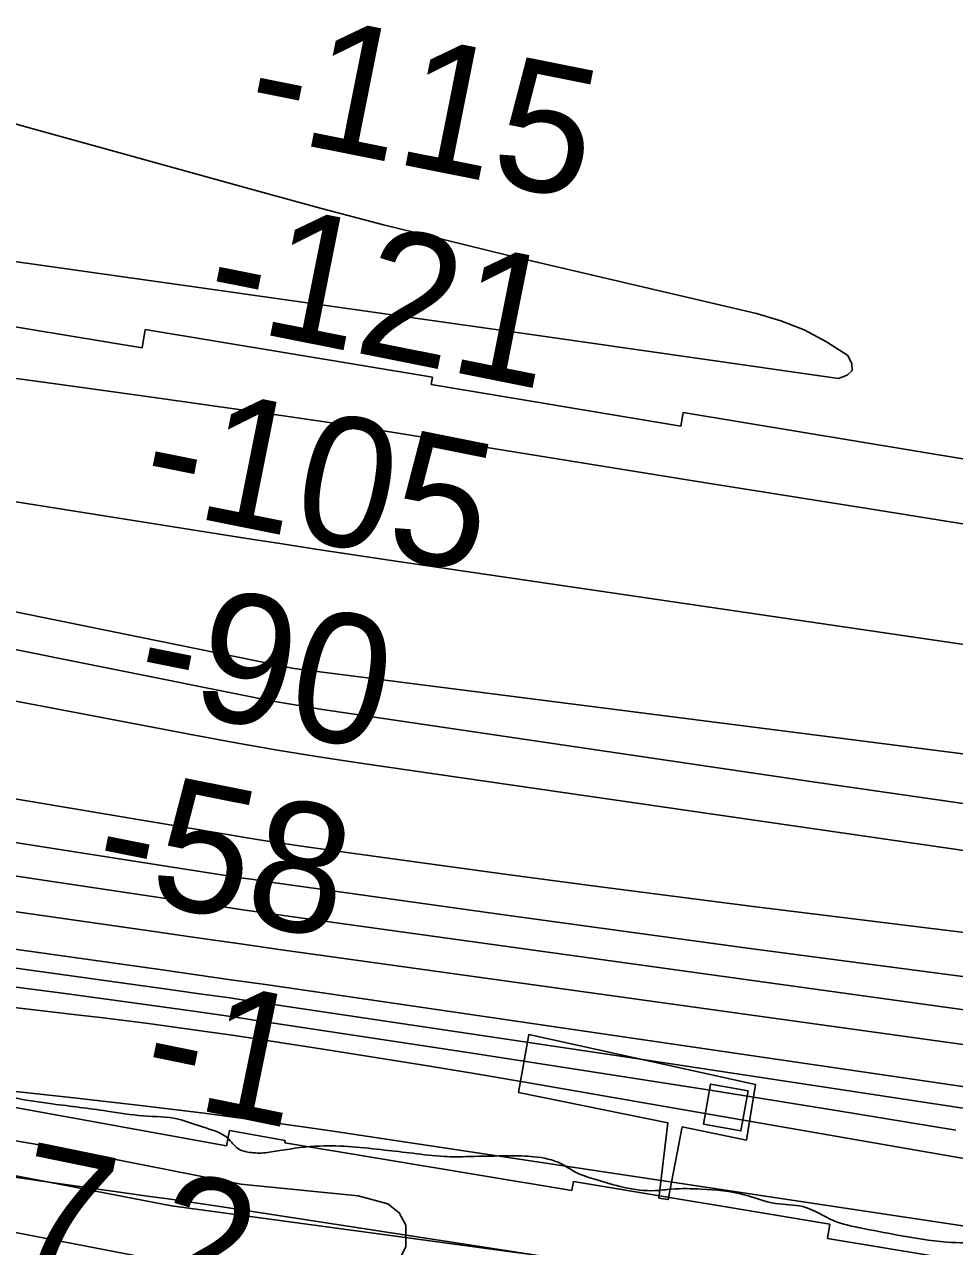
# Model space of a CAD drawing. Extents: x 3734862 to 3772949, y 391520 to 417239.
# Drawn here: x 3748274 to 3748755, y 403726 to 404358 of the extents above; entities that cross this region are included whole.
import ezdxf

# ---------------------------------------------------------------- set-up
doc = ezdxf.new("R2010")
doc.units = 0
for name, color, linetype in [('V-BLDG-OTLN', 7, 'Continuous'), ('V-CHAN-DOCK', 7, 'Continuous'), ('V-RIVR-EDGE', 7, 'Continuous'), ('V-RIVR-RANG', 7, 'Continuous'), ('V-RRAP-FSHR', 7, 'Continuous'), ('V-RRAP-RVMT', 7, 'Continuous'), ('V-SITE-VEGE', 7, 'Continuous'), ('V-TOPO-DPTH', 7, 'Continuous'), ('V-TOPO-MAJR', 7, 'Continuous'), ('V-TOPO-MINR', 7, 'Continuous'), ('V-TOPO-WATR', 7, 'Continuous')]:
    doc.layers.add(name, color=color, linetype=linetype)

msp = doc.modelspace()

# ---------------------------------------------------------------- linework, layer by layer
at = {"layer": 'V-BLDG-OTLN'}
msp.add_lwpolyline([(3748648.44, 403806.7), (3748644.71, 403786.02), (3748625.29, 403789.51), (3748629.02, 403810.2)], close=True, dxfattribs=at)
at = {"layer": 'V-CHAN-DOCK'}
msp.add_lwpolyline([(3748602.29, 403751.14), (3748606.93, 403790.22), (3748529.67, 403805.93), (3748534.99, 403835.79), (3748652.22, 403810.07), (3748647.64, 403781.25), (3748614.41, 403788.05), (3748607.18, 403750.46), (3748602.29, 403751.14)], dxfattribs=at)
at = {"layer": 'V-RIVR-EDGE'}
msp.add_spline([(3743293.35, 404868.11), (3743323.66, 404860.76), (3743346.3, 404858.28), (3743379.44, 404853.34), (3743405.31, 404846), (3743461.88, 404831.3), (3743501.07, 404815.03), (3743532.17, 404803.23), (3743554.39, 404794.68), (3743570.56, 404791), (3743591.99, 404789.33), (3743608.56, 404787.67), (3743623.11, 404785.21), (3743642.51, 404779.91), (3743665.54, 404773.38), (3743754.46, 404755.37), (3743775.88, 404750.46), (3743787.59, 404743.56), (3743806.56, 404731.79), (3743823.12, 404724.06), (3743854.64, 404713.47), (3743871.61, 404707.36), (3743894.23, 404697.6), (3743913.61, 404687.45), (3743935.83, 404677.69), (3743957.24, 404671.16), (3743969.37, 404670.32), (3743994.04, 404671.48), (3744006.98, 404671.04), (3744021.94, 404668.58), (3744046.99, 404661.24), (3744083.36, 404651.85), (3744107.2, 404645.32), (3744132.26, 404641.21), (3744163.79, 404636.28), (3744211.08, 404627.67), (3744243.41, 404620.72), (3744267.26, 404615), (3744300.8, 404605.61), (3744331.1, 404597.45), (3744358.58, 404587.68), (3744378.37, 404580.35), (3744415.54, 404566.11), (3744449.07, 404553.89), (3744477.36, 404545.33), (3744501.6, 404537.59), (3744520.19, 404531.48), (3744538.37, 404526.17), (3744566.65, 404515.19), (3744624.01, 404493.21), (3744650.26, 404478.59), (3744669.24, 404466), (3744673.66, 404457.5), (3744684.97, 404452.62), (3744691.83, 404445.73), (3744698.68, 404435.2), (3744707.56, 404430.32), (3744719.29, 404431.1), (3744724.96, 404433.11), (3744737.49, 404433.49), (3744745.98, 404431.44), (3744765.36, 404420.88), (3744785.14, 404405.87), (3744820.67, 404382.33), (3744830.37, 404379.88), (3744841.68, 404377.42), (3744853.81, 404374.56), (3744865.11, 404368.07), (3744872.78, 404361.98), (3744880.06, 404361.16), (3744903.51, 404359.08), (3744932.61, 404352.94), (3744944.72, 404347.65), (3744955.63, 404344.39), (3744974.61, 404334.23), (3744983.91, 404333.4), (3744995.24, 404333.78), (3745012.21, 404332.12), (3745022.32, 404329.67), (3745030.8, 404325.2), (3745039.29, 404324.77), (3745051.02, 404324.74), (3745074.87, 404324.68), (3745087.4, 404323.04), (3745109.63, 404318.13), (3745128.22, 404313.23), (3745160.16, 404309.51), (3745185.63, 404309.85), (3745207.88, 404311.01), (3745232.96, 404314.99), (3745247.11, 404315.77), (3745261.27, 404315.73), (3745274.6, 404312.46), (3745291.16, 404304.34), (3745304.09, 404298.64), (3745317.02, 404294.16), (3745333.59, 404292.91), (3745358.25, 404290.42), (3745387.76, 404284.69), (3745417.67, 404280.97), (3745454.05, 404273.2), (3745480.71, 404264.64), (3745507.78, 404255.28), (3745530.01, 404249.16), (3745550.22, 404245.47), (3745583.76, 404236.08), (3745619.72, 404227.91), (3745646, 404222.99), (3745654.89, 404220.94), (3745671.46, 404216.86), (3745683.58, 404211.98), (3745696.51, 404208.31), (3745719.14, 404203.4), (3745740.97, 404200.11), (3745764.41, 404195.2), (3745796.35, 404192.29), (3745832.72, 404185.73), (3745847.68, 404182.05), (3745861.81, 404175.95), (3745871.1, 404171.48), (3745887.67, 404168.21), (3745902.23, 404169.38), (3745918.02, 404175.41), (3745932.58, 404177.8), (3745945.93, 404177.77), (3745956.84, 404177.33), (3745971.79, 404172.85), (3746023.92, 404156.55), (3746042.51, 404154.07), (3746070.81, 404150.36), (3746091.43, 404149.91), (3746112.05, 404147.84), (3746132.67, 404145.36), (3746160.15, 404141.65), (3746177.13, 404139.18), (3746193.3, 404138.74), (3746209.48, 404138.3), (3746272.53, 404128.03), (3746296.38, 404124.33), (3746332.76, 404116.96), (3746353.37, 404112.87), (3746368.74, 404112.43), (3746375.61, 404112.41), (3746387.34, 404112.38), (3746403.1, 404109.91), (3746420.88, 404105.83), (3746440.27, 404098.1), (3746450.77, 404091.2), (3746455.2, 404083.91), (3746464.89, 404079.43), (3746485.5, 404070.89), (3746515.4, 404063.54), (3746551.78, 404056.57), (3746563.09, 404054.12), (3746573.59, 404048.43), (3746585.71, 404043.96), (3746610.37, 404041.06), (3746625.74, 404041.43), (3746635.85, 404041.41), (3746653.63, 404036.91), (3746669.39, 404034.45), (3746697.69, 404030.33), (3746728.81, 404025.4), (3746736.5, 404025.79), (3746744.18, 404026.58), (3746752.68, 404029.79), (3746761.58, 404030.98), (3746772.1, 404030.96), (3746781.8, 404028.91), (3746804.82, 404020.77), (3746855.35, 404010.53), (3746863.03, 404010.92), (3746880.43, 404015.73), (3746897.84, 404022.97), (3746904.71, 404024.16), (3746915.63, 404024.54), (3746934.62, 404019.23), (3746946.74, 404012.33), (3746956.03, 404007.86), (3746973, 404001.75), (3746991.59, 403997.66), (3746998.46, 403997.65), (3747003.31, 403997.23), (3747010.18, 403996), (3747017.85, 403989.91), (3747024.31, 403985.45), (3747029.97, 403985.44), (3747036.45, 403990.68), (3747040.91, 403992.28), (3747047.78, 403992.27), (3747054.65, 403992.25), (3747065.97, 403989.8), (3747084.96, 403984.9), (3747096.69, 403984.06), (3747106.39, 403984.03), (3747147.63, 403978.27), (3747177.54, 403976.58), (3747201.8, 403975.31), (3747217.98, 403974.46), (3747231.73, 403974.83), (3747241.83, 403974.8), (3747259.62, 403973.14), (3747333.59, 403961.64), (3747359.06, 403957.93), (3747384.94, 403958.27), (3747403.96, 403962.68), (3747410.83, 403962.66), (3747420.53, 403960.61), (3747433.46, 403957.75), (3747435.48, 403953.7), (3747437.08, 403948.85), (3747439.5, 403945.6), (3747444.35, 403943.17), (3747456.47, 403938.69), (3747480.31, 403932.56), (3747502.54, 403930.08), (3747511.84, 403928.04), (3747522.75, 403925.58), (3747535.68, 403923.13), (3747553.06, 403919.04), (3747578.52, 403912.51), (3747635.91, 403900.64), (3747669.86, 403893.28), (3747690.47, 403889.58), (3747709.47, 403885.9), (3747725.24, 403885.46), (3747740.61, 403885.82), (3747754.75, 403882.96), (3747766.87, 403879.29), (3747778.19, 403875.22), (3747787.48, 403872.77), (3747802.44, 403871.11), (3747819.02, 403870.67), (3747872.78, 403864.06), (3747906.34, 403860.34), (3747953.64, 403855.78), (3747986.38, 403851.65), (3748020.34, 403848.74), (3748057.53, 403842.58), (3748089.86, 403835.22), (3748115.32, 403831.92), (3748133.52, 403831.47), (3748147.26, 403829.42), (3748150.08, 403824.96), (3748152.48, 403814.44), (3748156.9, 403803.11), (3748167, 403798.23), (3748176.7, 403797.4), (3748186.41, 403796.97), (3748193.28, 403796.95), (3748205.02, 403803.39), (3748215.96, 403810.65), (3748222.84, 403813.86), (3748233.76, 403814.65), (3748239.83, 403814.23), (3748245.48, 403811.79), (3748251.14, 403808.94), (3748288.72, 403799.95), (3748317.02, 403796.24), (3748335.61, 403793.77), (3748353.8, 403792.11), (3748366.33, 403788.03), (3748379.26, 403782.34), (3748384.9, 403776.67), (3748389.75, 403775.04), (3748397.84, 403774.61), (3748406.33, 403775.8), (3748426.96, 403778.18), (3748460.52, 403776.07), (3748475.07, 403774.42), (3748491.24, 403772.76), (3748504.18, 403772.73), (3748524.81, 403773.09), (3748537.74, 403772.65), (3748551.89, 403768.97), (3748559.56, 403764.51), (3748568.45, 403761.25), (3748600.38, 403755.11), (3748608.87, 403755.89), (3748624.24, 403755.86), (3748646.47, 403752.97), (3748662.64, 403748.48), (3748676.78, 403746.83), (3748692.94, 403739.51), (3748706.28, 403735.84), (3748725.68, 403732.15), (3748751.14, 403728.45), (3748770.55, 403728), (3748784.3, 403727.96), (3748793.6, 403727.94), (3748809.76, 403723.05), (3748824.71, 403718.97), (3748846.54, 403713.66), (3748865.54, 403711.18), (3748886.16, 403709.92), (3748902.33, 403707.86), (3748920.11, 403704.58), (3748946.78, 403697.64), (3748987.19, 403686.22), (3749018.71, 403678.86), (3749042.97, 403675.56), (3749065.6, 403671.06), (3749091.48, 403670.59), (3749109.27, 403669.33), (3749133.12, 403666.04), (3749146.86, 403664.79), (3749158.98, 403660.32), (3749181.61, 403654.6), (3749198.59, 403651.32), (3749225.68, 403649.64), (3749243.87, 403646.76), (3749268.13, 403645.49), (3749289.15, 403643.41), (3749299.25, 403641.77), (3749316.63, 403635.66), (3749328.75, 403630.78), (3749349.76, 403625.47), (3749370.77, 403619.76), (3749386.94, 403617.29), (3749403.11, 403614.42), (3749420.08, 403610.74), (3749470.59, 403594.85), (3749501.3, 403585.06), (3749524.74, 403580.56), (3749548.19, 403578.88), (3749568, 403577.62), (3749600.74, 403572.28)], degree=3, dxfattribs=at)
at = {"layer": 'V-RRAP-FSHR'}
msp.add_lwpolyline([(3745755.59, 404164.01), (3746133.61, 404114.94), (3746460.39, 404044.32), (3746926.68, 403974.72), (3747307.57, 403936.2), (3747787.51, 403855.87), (3748350.38, 403747.16), (3748744.72, 403693.77), (3749488.17, 403561.96), (3750009.67, 403476.17), (3750471.22, 403416.56), (3750755.01, 403362.08), (3751258.21, 403214.08), (3751991.45, 402977.77), (3752370.29, 402844.74), (3752705.56, 402720.89), (3753300.95, 402568.26)], dxfattribs=at)
at = {"layer": 'V-RRAP-RVMT'}
for p, q in [((3748335.19, 404190.9), (3748206.39, 404212.28)), ((3748336.76, 404200.33), (3748335.19, 404190.9)), ((3748485.23, 404175.69), (3748336.76, 404200.33)), ((3748484.64, 404171.93), (3748485.23, 404175.69)), ((3748613.67, 404150.48), (3748484.64, 404171.93)), ((3748614.85, 404157.49), (3748613.67, 404150.48)), ((3748763.6, 404132.79), (3748614.85, 404157.49)), ((3748239.59, 403803.55), (3748378.74, 403778.31)), ((3748378.74, 403778.31), (3748380.35, 403786.12)), ((3748380.35, 403786.12), (3748409.08, 403780.99)), ((3748409.08, 403780.99), (3748408.89, 403779.88)), ((3748408.89, 403779.88), (3748557.37, 403755.23)), ((3748557.37, 403755.23), (3748558.14, 403759.84)), ((3748558.14, 403759.84), (3748690.76, 403737.81)), ((3748690.76, 403737.81), (3748689.55, 403730.39)), ((3748689.55, 403730.39), (3748838.59, 403705.65))]:
    msp.add_line(p, q, dxfattribs=at)
at = {"layer": 'V-SITE-VEGE'}
msp.add_lwpolyline([(3747387.66, 403924.83), (3747535.19, 403902.48), (3747719.76, 403866.92), (3747914.94, 403836.96), (3748105.94, 403808.82), (3748290.03, 403777.42), (3748386.25, 403758.51), (3748446.82, 403752.35), (3748462.1, 403748.27), (3748468.12, 403743.67), (3748471.4, 403737.22), (3748471.45, 403726.13), (3748467.79, 403718.72), (3748461.37, 403709.91), (3748456.31, 403705.72), (3748454.46, 403705.25), (3748435.51, 403705.15), (3748376.78, 403712.71), (3748208.86, 403745.11), (3748075.18, 403769.39), (3747976.71, 403777.2), (3747771.85, 403803.87), (3747567.91, 403831.02), (3747286.75, 403865.62)], dxfattribs=at)
at = {"layer": 'V-TOPO-DPTH'}
for points in [[(3749393.36, 403742.62), (3748429.57, 403876.55), (3748407.21, 403879.68), (3748384.85, 403882.82), (3748362.49, 403886), (3748340.13, 403889.2), (3748199.11, 403909.49), (3748106.26, 403922.93), (3748013.43, 403936.46), (3747920.61, 403950.13), (3747827.81, 403963.9), (3747688.32, 403984.72), (3747661.65, 403988.75), (3747634.99, 403992.84), (3747608.34, 403997.04), (3747581.7, 404001.3), (3746999.88, 404095.54)], [(3746999.88, 404095.54), (3747581.7, 404001.3), (3747608.34, 403997.04), (3747634.99, 403992.84), (3747661.65, 403988.75), (3747688.32, 403984.72), (3747827.81, 403963.9), (3747920.61, 403950.13), (3748013.43, 403936.46), (3748106.26, 403922.93), (3748199.11, 403909.49), (3748340.13, 403889.2), (3748362.49, 403886), (3748384.85, 403882.82), (3748407.21, 403879.68), (3748429.57, 403876.55), (3749393.36, 403742.62)], [(3748797.56, 403843.39), (3748415.59, 403896.3), (3748401.97, 403898.21), (3748388.35, 403900.15), (3748374.74, 403902.13), (3748361.13, 403904.15), (3747997.31, 403958.62), (3747937.58, 403967.6), (3747877.85, 403976.61), (3747818.13, 403985.67), (3747758.41, 403994.77), (3747671.82, 404008.01), (3747655.41, 404010.54), (3747639.01, 404013.1), (3747622.61, 404015.69), (3747606.22, 404018.32), (3747372.79, 404055.97)], [(3748797.56, 403843.39), (3748415.59, 403896.3), (3748401.97, 403898.21), (3748388.35, 403900.15), (3748374.74, 403902.13), (3748361.13, 403904.15), (3747997.31, 403958.62), (3747937.58, 403967.6), (3747877.85, 403976.61), (3747818.13, 403985.67), (3747758.41, 403994.77), (3747671.82, 404008.01), (3747655.41, 404010.54), (3747639.01, 404013.1), (3747622.61, 404015.69), (3747606.22, 404018.32), (3747372.79, 404055.97)], [(3747408.94, 404003.22), (3747482.73, 403991.88), (3747553.75, 403981.15), (3747592.08, 403975.43), (3747630.41, 403969.78), (3747668.77, 403964.26), (3747707.13, 403958.82), (3748023.52, 403914.48), (3748083.12, 403906.12), (3748142.71, 403897.75), (3748202.31, 403889.38), (3748261.9, 403881), (3748345.51, 403869.24), (3748363.3, 403866.72), (3748381.08, 403864.19), (3748398.86, 403861.62), (3748416.64, 403859.03), (3748748.69, 403810.44), (3748855.69, 403794.64)], [(3747408.94, 404003.22), (3747482.73, 403991.88), (3747553.75, 403981.15), (3747592.08, 403975.43), (3747630.41, 403969.78), (3747668.77, 403964.26), (3747707.13, 403958.82), (3748023.52, 403914.48), (3748083.12, 403906.12), (3748142.71, 403897.75), (3748202.31, 403889.38), (3748261.9, 403881), (3748345.51, 403869.24), (3748363.3, 403866.72), (3748381.08, 403864.19), (3748398.86, 403861.62), (3748416.64, 403859.03), (3748748.69, 403810.44), (3748855.69, 403794.64)], [(3747195.17, 403972.34), (3747560.96, 403903.52), (3747588.14, 403898.56), (3747615.36, 403893.81), (3747642.62, 403889.36), (3747669.93, 403885.12), (3747823.43, 403862.14), (3747913.82, 403849.17), (3748004.31, 403836.95), (3748094.94, 403825.84), (3748185.67, 403815.48), (3748301.48, 403802.97), (3748334.35, 403799.21), (3748367.18, 403795.18), (3748399.96, 403790.74), (3748432.71, 403786.02), (3749382.92, 403643.17)], [(3748755.85, 403786.34), (3748692.84, 403796.7), (3748629.8, 403806.88), (3748566.72, 403816.79), (3748503.61, 403826.52), (3748394.17, 403843.14), (3748385.75, 403844.41), (3748377.33, 403845.64), (3748368.91, 403846.85), (3748360.48, 403848.03), (3748321.75, 403853.39), (3748293.94, 403857.17), (3748266.12, 403860.87)], [(3748755.85, 403786.34), (3748692.84, 403796.7), (3748629.8, 403806.88), (3748566.72, 403816.79), (3748503.61, 403826.52), (3748394.17, 403843.14), (3748385.75, 403844.41), (3748377.33, 403845.64), (3748368.91, 403846.85), (3748360.48, 403848.03), (3748321.75, 403853.39), (3748293.94, 403857.17), (3748266.12, 403860.87)]]:
    msp.add_lwpolyline(points, dxfattribs=at)
at = {"layer": 'V-TOPO-MAJR'}
for points in [[(3747109.84, 404285.39), (3747614.19, 404214.96), (3747645.71, 404210.46), (3747677.2, 404205.81), (3747708.66, 404200.96), (3747740.1, 404195.97), (3747816.87, 404183.53), (3747886.68, 404172.26), (3747956.5, 404161.03), (3748026.33, 404149.88), (3748096.17, 404138.78), (3748389.21, 404092.38), (3748407.62, 404089.49), (3748426.04, 404086.65), (3748444.47, 404083.87), (3748462.9, 404081.13), (3749414.23, 403941.53), (3750180.16, 403818.88), (3750202.44, 403815.2), (3750224.68, 403811.4), (3750246.9, 403807.39), (3750269.08, 403803.24), (3750569.3, 403745.7), (3750665.42, 403727.14)], [(3747453.26, 404064.39), (3747491.18, 404058), (3747529.13, 404051.75), (3747567.09, 404045.58), (3747630.73, 404035.36), (3747636.88, 404034.38), (3747643.03, 404033.4), (3747649.18, 404032.42), (3747655.33, 404031.46), (3747689.05, 404026.17), (3747712.06, 404022.56), (3747735.08, 404018.96), (3747758.09, 404015.35), (3747781.1, 404011.74), (3748380.47, 403917.77), (3748386.02, 403916.91), (3748391.57, 403916.08), (3748397.13, 403915.27), (3748402.69, 403914.47), (3748519.78, 403898.08), (3748583.91, 403889.22), (3748648.05, 403880.5), (3748712.23, 403872), (3748776.42, 403863.64)]]:
    msp.add_lwpolyline(points, dxfattribs=at)
at = {"layer": 'V-TOPO-MINR'}
for points in [[(3748702.24, 404179.15), (3748702.05, 404182.68), (3748700, 404186.97), (3748688.93, 404194.04), (3748677.43, 404200.17), (3748665.27, 404204.89), (3748652.69, 404208.65), (3748524.59, 404238.73), (3748492.27, 404246.52), (3748460.02, 404254.57), (3748427.86, 404263), (3748395.77, 404271.69), (3747975.84, 404388.07), (3747934.34, 404399.73), (3747892.91, 404411.59), (3747851.56, 404423.75), (3747810.26, 404436.1), (3747750.33, 404454.27), (3747739.01, 404457.57), (3747727.66, 404460.72), (3747716.24, 404463.63), (3747704.79, 404466.39), (3747300.03, 404559.54)], [(3747051.9, 404340.96), (3747608.56, 404257.11), (3747621.33, 404255.24), (3747634.11, 404253.44), (3747646.91, 404251.75), (3747659.71, 404250.12), (3747672.53, 404248.55), (3747685.34, 404246.98), (3747698.15, 404245.42), (3747710.97, 404243.86), (3748149.04, 404190.57), (3748197.46, 404184.54), (3748245.84, 404178.3), (3748294.19, 404171.78), (3748342.51, 404165.06), (3748410.59, 404155.38), (3748424.85, 404153.31), (3748439.1, 404151.19), (3748453.33, 404148.99), (3748467.56, 404146.75), (3748623.32, 404121.71), (3748715.43, 404106.91), (3748807.53, 404092.12)], [(3747365.19, 404333.34), (3747629.14, 404314.17), (3747663.39, 404311.55), (3747697.63, 404308.75), (3747731.85, 404305.69), (3747766.05, 404302.45), (3747779.52, 404301.12), (3747820.42, 404296.83), (3747861.27, 404292.19), (3747902.07, 404287.05), (3747942.82, 404281.56), (3748363.25, 404222.26), (3748407.1, 404216.07), (3748450.95, 404209.86), (3748494.8, 404203.64), (3748538.64, 404197.4), (3748695.19, 404175.1), (3748699.64, 404176.75), (3748702.24, 404179.15)], [(3747393.84, 404216.77), (3747638.52, 404181.02), (3747654.89, 404178.48), (3747671.24, 404175.77), (3747687.54, 404172.78), (3747703.81, 404169.61), (3748413.6, 404025.06), (3749353.9, 403905.1)], [(3747429.45, 404187.65), (3747469.22, 404183.29), (3747508.95, 404178.64), (3747548.64, 404173.57), (3747588.29, 404168.22), (3747654.01, 404158.99), (3747660.76, 404157.98), (3747667.5, 404156.88), (3747674.21, 404155.66), (3747680.91, 404154.35), (3747815.06, 404126.81), (3747888.84, 404111.71), (3747962.63, 404096.68), (3748036.44, 404081.75), (3748110.26, 404066.87), (3748391.53, 404010.39), (3748400.72, 404008.62), (3748409.93, 404006.94), (3748419.16, 404005.41), (3748428.41, 404003.97), (3748680.66, 403966.73), (3748801.49, 403949.2)], [(3747170.54, 404163.41), (3747584.6, 404126.74), (3747622.34, 404122.95), (3747660.01, 404118.57), (3747697.56, 404113.3), (3747735.03, 404107.45), (3747757.29, 404103.71), (3747805.81, 404095.38), (3747854.29, 404086.85), (3747902.71, 404078), (3747951.1, 404068.93), (3748362.23, 403990.56), (3748383.63, 403986.62), (3748405.06, 403982.89), (3748426.54, 403979.43), (3748448.05, 403976.17), (3749299.32, 403852.97)], [(3746999.88, 404095.54), (3747581.7, 404001.3), (3747608.34, 403997.04), (3747634.99, 403992.84), (3747661.65, 403988.75), (3747688.32, 403984.72), (3747827.81, 403963.9), (3747920.61, 403950.13), (3748013.43, 403936.46), (3748106.26, 403922.93), (3748199.11, 403909.49), (3748340.13, 403889.2), (3748362.49, 403886), (3748384.85, 403882.82), (3748407.21, 403879.68), (3748429.57, 403876.55), (3749393.36, 403742.62)], [(3747435.94, 404093.98), (3747489.11, 404085.87), (3747542.31, 404077.92), (3747631.95, 404064.72), (3747640.35, 404063.46), (3747648.73, 404062.17), (3747657.11, 404060.82), (3747665.49, 404059.43), (3748278.62, 403956.24), (3748298.13, 403952.95), (3748317.64, 403949.64), (3748337.15, 403946.31), (3748356.65, 403942.97), (3748376.17, 403939.71), (3748395.7, 403936.58), (3748415.27, 403933.64), (3748434.85, 403930.82), (3748481.17, 403924.38), (3748523.95, 403918.54), (3748566.74, 403912.82), (3748609.55, 403907.31), (3748652.39, 403901.92), (3749333.5, 403817.9)], [(3746991.4, 404059.64), (3747466.94, 403980.6), (3747493.69, 403976.24), (3747520.47, 403972.01), (3747547.27, 403967.96), (3747574.09, 403964.03), (3747600.93, 403960.23), (3747627.78, 403956.48), (3747654.64, 403952.8), (3747681.5, 403949.17), (3748118.22, 403890.81), (3748161.74, 403884.96), (3748205.25, 403879.06), (3748248.75, 403873.09), (3748292.24, 403867.07), (3748353, 403858.62), (3748366.1, 403856.77), (3748379.21, 403854.9), (3748392.31, 403852.99), (3748405.4, 403851.06), (3748583.62, 403824.45), (3748685.8, 403809.02), (3748787.94, 403793.38)], [(3747372.79, 404055.97), (3747606.22, 404018.32), (3747622.61, 404015.69), (3747639.01, 404013.1), (3747655.41, 404010.54), (3747671.82, 404008.01), (3747758.41, 403994.77), (3747818.13, 403985.67), (3747877.85, 403976.61), (3747937.58, 403967.6), (3747997.31, 403958.62), (3748361.13, 403904.15), (3748374.74, 403902.13), (3748388.35, 403900.15), (3748401.97, 403898.21), (3748415.59, 403896.3), (3748797.56, 403843.39)], [(3746946.46, 404000.84), (3747533.97, 403885.76), (3747572.41, 403878.4), (3747610.9, 403871.26), (3747649.44, 403864.44), (3747688.02, 403857.84), (3748170.94, 403777.36), (3748202.03, 403772.3), (3748233.16, 403767.4), (3748264.31, 403762.75), (3748295.5, 403758.27), (3748339.18, 403752.15), (3748348.54, 403750.82), (3748357.9, 403749.47), (3748367.25, 403748.08), (3748376.59, 403746.66), (3748496.33, 403728.29), (3748565.53, 403717.58), (3748634.71, 403706.76), (3748703.86, 403695.76), (3748772.99, 403684.65)], [(3747408.94, 404003.22), (3747482.73, 403991.88), (3747553.75, 403981.15), (3747592.08, 403975.43), (3747630.41, 403969.78), (3747668.77, 403964.26), (3747707.13, 403958.82), (3748023.52, 403914.48), (3748083.12, 403906.12), (3748142.71, 403897.75), (3748202.31, 403889.38), (3748261.9, 403881), (3748345.51, 403869.24), (3748363.3, 403866.72), (3748381.08, 403864.19), (3748398.86, 403861.62), (3748416.64, 403859.03), (3748748.69, 403810.44), (3748855.69, 403794.64)], [(3748266.12, 403860.87), (3748293.94, 403857.17), (3748321.75, 403853.39), (3748360.48, 403848.03), (3748368.91, 403846.85), (3748377.33, 403845.64), (3748385.75, 403844.41), (3748394.17, 403843.14), (3748503.61, 403826.52), (3748566.72, 403816.79), (3748629.8, 403806.88), (3748692.84, 403796.7), (3748755.85, 403786.34)], [(3748251.18, 403851.8), (3748301.27, 403846.09), (3748313.65, 403844.63), (3748326.03, 403843.12), (3748338.4, 403841.51), (3748350.76, 403839.85), (3748367.98, 403837.47), (3748371.72, 403836.94), (3748375.46, 403836.4), (3748379.21, 403835.85), (3748382.94, 403835.28), (3748429.71, 403828.07), (3748456.81, 403823.81), (3748483.9, 403819.44), (3748510.97, 403814.92), (3748538.01, 403810.3), (3749306.21, 403676.77)]]:
    msp.add_lwpolyline(points, dxfattribs=at)
at = {"layer": 'V-TOPO-WATR'}
msp.add_lwpolyline([(3747195.17, 403972.34), (3747560.96, 403903.52), (3747588.14, 403898.56), (3747615.36, 403893.81), (3747642.62, 403889.36), (3747669.93, 403885.12), (3747823.43, 403862.14), (3747913.82, 403849.17), (3748004.31, 403836.95), (3748094.94, 403825.84), (3748185.67, 403815.48), (3748301.48, 403802.97), (3748334.35, 403799.21), (3748367.18, 403795.18), (3748399.96, 403790.74), (3748432.71, 403786.02), (3749382.92, 403643.17)], dxfattribs=at)

# ---------------------------------------------------------------- texts
at = {"layer": 'V-RIVR-RANG'}
for s, rotation, p in [('-115', 348.71547, (3748386.54, 404302.21)), ('-121', 348.71547, (3748365.44, 404204.45)), ('-105', 348.71547, (3748332.43, 404109.06)), ('-90', 348.71547, (3748329.44, 404007.69)), ('-58', 348.71547, (3748307.81, 403910.03)), ('-1', 348.42833, (3748332.63, 403803.29)), ('7.2', 348.42833, (3748263.72, 403715.33))]:
    msp.add_text(s, height=67, rotation=rotation, dxfattribs=at).set_placement(p)

doc.saveas('drawing.dxf')
